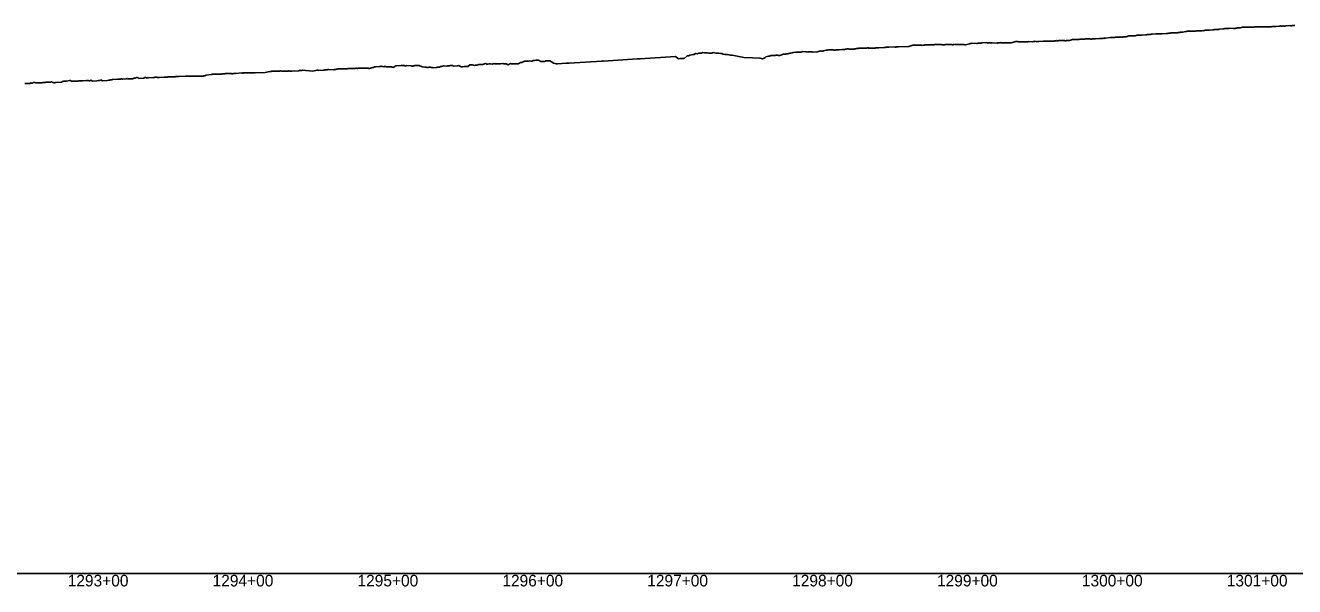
# Model space of a CAD drawing. Extents: x -3793 to 50787, y -1075 to 6138.
# Drawn here: x 16641 to 17517, y 991 to 1378 of the extents above; entities that cross this region are included whole.
import ezdxf

# ---------------------------------------------------------------- set-up
doc = ezdxf.new("R2010")
doc.units = 0
for name, color, linetype in [('RD_DDB_Profile_EX', 7, 'Continuous'), ('RD_DDB_StaTX', 7, 'Continuous'), ('RD_GPK_Profile_Cell', 7, 'Continuous')]:
    doc.layers.add(name, color=color, linetype=linetype)

msp = doc.modelspace()

# ---------------------------------------------------------------- linework, layer by layer
at = {"layer": 'RD_DDB_Profile_EX'}
for points in [[(17436.913398, 1372.95577), (17437.462407, 1373.0091), (17438.006285, 1373.08991), (17438.554852, 1373.116855), (17439.10334, 1373.170775), (17439.661799, 1373.170035), (17441.405495, 1373.51782), (17442.122174, 1373.5874), (17442.844345, 1373.766605), (17443.567458, 1373.801795), (17445.615543, 1373.88547), (17446.308237, 1373.88319), (17447.013352, 1373.74071), (17447.710607, 1373.73818), (17448.414685, 1373.877845), (17449.115962, 1374.05175), (17449.822719, 1374.050905), (17450.535241, 1374.01254), (17452.696581, 1374.10343), (17453.378269, 1374.20487), (17453.770903, 1374.17074), (17454.449556, 1374.27331), (17455.13303, 1374.51162), (17455.815922, 1374.546795), (17456.50017, 1374.443675), (17457.187982, 1374.44395), (17457.866193, 1374.61477), (17460.201335, 1374.786985), (17460.854358, 1374.72072), (17461.509688, 1375.04874), (17462.163521, 1374.917345), (17462.813093, 1374.884775), (17463.471515, 1375.048445), (17464.120626, 1375.01587), (17464.776831, 1375.309505), (17467.336998, 1375.52648), (17467.958004, 1375.49668), (17468.575854, 1375.58871), (17469.190438, 1375.588815), (17469.813491, 1375.61997), (17470.427595, 1375.62007), (17471.047915, 1375.77411), (17471.670595, 1375.80522), (17474.510457, 1375.776035), (17475.082326, 1375.66105), (17475.657363, 1375.660545), (17476.233685, 1375.86254), (17476.809595, 1376.00612), (17477.38128, 1376.17877), (17477.960566, 1376.09248), (17478.531754, 1376.121245), (17479.110225, 1376.178785), (17480.835447, 1376.611845), (17481.568559, 1376.612975), (17482.304282, 1376.64894), (17483.033341, 1376.61235), (17484.976655, 1376.60084), (17485.69626, 1376.565425), (17486.405286, 1376.63688), (17487.124253, 1376.672795), (17487.838666, 1376.67215), (17488.547692, 1376.67225), (17489.266335, 1376.77951), (17489.974945, 1376.7796), (17492.07561, 1376.80679), (17492.764936, 1376.80619), (17493.456366, 1376.876055), (17494.146457, 1376.91001), (17494.831975, 1376.91009), (17495.526874, 1376.875795), (17496.211957, 1376.910365), (17496.904287, 1376.909845), (17499.184534, 1376.920835), (17499.848899, 1376.85548), (17500.510352, 1376.92111), (17501.168135, 1376.98738), (17501.835015, 1377.020635), (17502.492343, 1377.020705), (17503.156137, 1377.05338), (17503.822662, 1377.152825), (17506.3222, 1377.247155), (17506.946946, 1377.40434), (17507.575315, 1377.278225), (17508.204831, 1377.278875), (17508.834035, 1377.46707), (17509.458605, 1377.278515), (17510.09155, 1377.24725), (17510.715645, 1377.53008), (17513.480095, 1377.68867), (17514.072783, 1377.630085), (17514.656549, 1377.63016), (17515.24423, 1377.806055), (17515.831757, 1377.747805), (17516.420301, 1377.747455), (17517.003885, 1377.806255)], [(17261.829376, 1364.318985), (17265.445814, 1364.402405), (17265.913194, 1364.44892), (17266.377417, 1364.56553), (17266.846677, 1364.471495), (17267.320344, 1364.44746), (17267.78901, 1364.49392), (17268.261285, 1364.658625), (17268.732828, 1364.563955), (17272.6318, 1364.587715), (17273.055919, 1364.58754), (17273.480737, 1364.502315), (17273.906077, 1364.501445), (17274.333187, 1364.5012), (17274.758844, 1364.50061), (17275.187854, 1364.47896), (17275.617575, 1364.585795), (17279.862942, 1364.582915), (17280.230028, 1364.54534), (17280.604102, 1364.47037), (17280.974329, 1364.451075), (17281.348503, 1364.6565), (17281.721508, 1364.76874), (17282.097533, 1364.75), (17282.478399, 1364.731205), (17287.146674, 1364.59585), (17287.448614, 1364.611285), (17287.754827, 1364.642025), (17288.059313, 1364.657625), (17288.367226, 1364.642345), (17288.675777, 1364.534595), (17288.987068, 1364.48815), (17289.297718, 1364.472605), (17289.608852, 1364.503445), (17292.324961, 1365.196135), (17292.895802, 1365.309455), (17293.467387, 1365.2518), (17294.037731, 1365.450205), (17297.181772, 1365.42716), (17297.722589, 1365.42614), (17298.257296, 1365.47901), (17298.79767, 1365.45155), (17299.335458, 1365.450465), (17299.879759, 1365.5031), (17300.426789, 1365.501605), (17300.97094, 1365.691315), (17304.322983, 1365.94227), (17304.8268, 1365.635915), (17305.333378, 1365.684335), (17305.839196, 1365.73375), (17306.350891, 1365.68035), (17306.86541, 1365.67795), (17307.382777, 1365.752695), (17307.897566, 1365.802745), (17311.486963, 1365.57724), (17311.953794, 1365.74086), (17312.423473, 1365.74007), (17312.892798, 1365.715855), (17313.367767, 1365.857495), (17313.845659, 1365.976175), (17314.321801, 1365.904505), (17314.803856, 1365.88012), (17318.685618, 1365.72121), (17319.106651, 1365.8277), (17319.528231, 1365.87066), (17319.954613, 1365.892655), (17320.383952, 1365.82888), (17320.816281, 1365.807775), (17321.247277, 1365.829635), (17321.685161, 1365.98186), (17322.126122, 1366.091635), (17324.347279, 1366.779305), (17324.98657, 1366.746705), (17325.633788, 1366.681535), (17326.283911, 1366.45476), (17328.882889, 1366.51945), (17329.495575, 1366.518345), (17330.114141, 1366.423515), (17330.735711, 1366.4839), (17331.35541, 1366.576285), (17331.982541, 1366.5435), (17332.612736, 1366.5419), (17333.246019, 1366.63453), (17335.980767, 1366.54137), (17336.572379, 1366.720365), (17337.169758, 1366.779925), (17337.770327, 1366.8398), (17338.369389, 1366.71908), (17338.972732, 1366.59734), (17339.583106, 1366.626875), (17340.190404, 1366.74799), (17343.089704, 1366.86388), (17343.658529, 1366.949125), (17344.230723, 1366.94853), (17344.802377, 1367.005805), (17345.380822, 1366.9186), (17345.962721, 1366.91791), (17346.542428, 1366.888375), (17347.126086, 1366.829965), (17350.238612, 1366.945695), (17350.782365, 1366.97278)], [(17350.782365, 1366.97278), (17351.317938, 1367.18836), (17351.861043, 1367.242275), (17352.396194, 1367.323075), (17352.933895, 1367.269335), (17353.473384, 1367.26926), (17354.009282, 1367.323125), (17357.474742, 1367.3), (17357.958776, 1367.4699), (17358.4457, 1367.20307), (17358.930476, 1367.20297), (17359.41559, 1367.396875), (17359.896782, 1367.324215), (17360.382719, 1367.34848), (17360.865186, 1367.42101), (17361.35186, 1367.46959), (17363.3689, 1368.08513), (17364.045766, 1368.119885), (17364.724591, 1368.15319), (17365.399881, 1368.15403), (17367.771043, 1368.18488), (17368.41915, 1368.380575), (17369.076482, 1368.25037), (17369.724208, 1368.28304), (17370.380957, 1368.250645), (17371.028302, 1368.21815), (17371.684468, 1368.218355), (17372.331433, 1368.60922), (17374.89911, 1368.456625), (17375.52368, 1368.55), (17376.145366, 1368.42555), (17376.768251, 1368.363535), (17377.390627, 1368.4567), (17378.01183, 1368.55), (17378.634894, 1368.58109), (17379.254417, 1368.58105), (17382.056805, 1368.703245), (17382.640281, 1368.791305), (17383.232077, 1368.791325), (17383.81515, 1368.79133), (17384.406328, 1368.90865), (17384.988998, 1368.87932), (17385.577171, 1369.026075), (17386.161828, 1369.025855), (17389.237984, 1369.37728), (17389.780146, 1369.51366), (17390.330048, 1369.459185), (17390.871799, 1369.43196), (17391.421072, 1369.43203), (17391.962413, 1369.51379), (17392.511058, 1369.5683), (17393.051989, 1369.62277), (17396.458783, 1369.80203), (17396.955971, 1369.85175), (17397.449772, 1369.802135), (17397.945192, 1369.802435), (17398.439716, 1369.90112), (17398.933371, 1369.876585), (17399.428616, 1369.876465), (17399.923696, 1369.90094), (17400.421595, 1370), (17402.383527, 1370.511835), (17403.064976, 1370.511145), (17403.7505, 1370.508705), (17404.434777, 1370.54214), (17406.763264, 1370.647175), (17407.415527, 1370.84325), (17408.075325, 1370.97465), (17408.735838, 1371.071935), (17409.398592, 1371.03832), (17410.058699, 1371.003905), (17410.7239, 1371.036555), (17411.387708, 1371.002055), (17413.855178, 1371.21606), (17414.495471, 1371.24625), (17415.128614, 1371.43631), (17415.768735, 1371.46768), (17416.409815, 1371.467055), (17417.048444, 1371.56185), (17417.69819, 1371.657095), (17418.341298, 1371.655945), (17420.975426, 1371.94007), (17421.586774, 1371.93924), (17422.19382, 1371.90658), (17422.807869, 1371.936435), (17423.423731, 1371.99509), (17424.041093, 1372.055955), (17424.656936, 1371.99242), (17425.277046, 1372.022545), (17428.118632, 1372.184635), (17428.694638, 1372.26867), (17429.276369, 1372.32608), (17429.854672, 1372.382565), (17430.439269, 1372.46948), (17431.024941, 1372.498055), (17431.615128, 1372.5838), (17432.204331, 1372.6126), (17435.298693, 1372.796675), (17435.832865, 1372.79496), (17436.374729, 1373.01139), (17436.913398, 1372.95577)], [(16985.160769, 1353.20354), (16986.033963, 1353.065845), (16986.915648, 1353.06042), (16987.843186, 1353.12827), (16988.702454, 1353.294675), (16989.559762, 1353.242755), (16990.423047, 1353.23853), (16991.296858, 1353.581105), (16992.175558, 1353.575735), (16993.056208, 1353.83165), (16993.93801, 1353.83032), (16994.829881, 1353.86562), (16996.557557, 1353.03423), (16997.428174, 1352.98846), (16998.300317, 1352.98617), (16999.17399, 1353.02748), (17000.049198, 1353.37434), (17000.925945, 1353.416065), (17001.861214, 1353.38679), (17002.720441, 1353.342025), (17003.574275, 1352.90637), (17005.303431, 1351.864435), (17006.170547, 1351.64485), (17007.039363, 1351.38152), (17008.051155, 1351.38405), (17014.026057, 1351.76419), (17014.504092, 1351.691485), (17015.171016, 1351.7245), (17015.953765, 1351.773405), (17038.618845, 1353.23933), (17039.162864, 1353.2773), (17039.824537, 1353.2552), (17062.939569, 1354.76739), (17063.929208, 1354.838975), (17064.255504, 1354.835385), (17064.63979, 1354.85369), (17065.099032, 1354.860115), (17089.511515, 1356.485465), (17091.447319, 1354.8702), (17092.422345, 1354.915775), (17093.398718, 1354.912605), (17094.376442, 1354.95827), (17095.355518, 1355.003995), (17097.463631, 1356.739065), (17098.441129, 1356.73609), (17099.420096, 1357.22285), (17100.400536, 1357.416275), (17101.382453, 1357.659045), (17102.361221, 1357.85014), (17103.347119, 1358.339715), (17104.450667, 1358.2448), (17105.432721, 1358.685305), (17106.416394, 1358.68356), (17107.401692, 1358.731075), (17108.388618, 1359.02517), (17109.372643, 1358.97228), (17110.363961, 1358.92133), (17111.433791, 1358.918315), (17112.421378, 1358.71898), (17113.41077, 1358.71735), (17114.401971, 1358.765285), (17115.38932, 1359.059535), (17116.385405, 1358.909065), (17117.372991, 1358.76016), (17118.408049, 1358.75381), (17119.401321, 1358.60376), (17120.396625, 1358.453405), (17121.386876, 1358.40103), (17122.387735, 1357.950075), (17123.390029, 1357.752025), (17124.390278, 1357.75396), (17125.388489, 1357.70605), (17126.384666, 1357.459055), (17127.368365, 1357.364995), (17128.451314, 1357.186145), (17136.613428, 1355.59352), (17142.586295, 1355.50705), (17147.933983, 1355.245925), (17149.596699, 1354.70786), (17150.088921, 1354.96236), (17151.031056, 1355.528285), (17151.890421, 1356.048535), (17152.730722, 1356.438125), (17153.576276, 1356.532235), (17154.403304, 1356.541865), (17155.235375, 1356.966765), (17156.057648, 1357.014265), (17157.340926, 1357.12612), (17158.165704, 1357.057395), (17158.978846, 1357.185795), (17159.793108, 1357.235485), (17160.589032, 1357.12471), (17161.389503, 1357.134495), (17162.179393, 1357.22099), (17163.73753, 1357.985625), (17165.316082, 1358.092065), (17166.090447, 1358.21529), (17166.854733, 1358.258345), (17167.619036, 1358.49154), (17168.36584, 1358.609635), (17169.116462, 1358.726875)], [(17169.116462, 1358.726875), (17169.857667, 1358.99128), (17170.587438, 1359.069345), (17172.49566, 1359.31833), (17173.217575, 1359.358365), (17173.940082, 1359.363975), (17174.645496, 1359.36931), (17175.354161, 1359.33965), (17176.046303, 1359.415045), (17176.741518, 1359.629255), (17177.428542, 1359.736495), (17179.700019, 1359.56935), (17180.37054, 1359.47291), (17181.03083, 1359.703655), (17181.690616, 1359.63958), (17182.334463, 1359.60849), (17182.98079, 1359.57778), (17183.618372, 1359.61112), (17184.245015, 1359.389635), (17186.945938, 1359.54419), (17187.54802, 1359.606345), (17188.146777, 1359.757815), (17188.737152, 1360.053225), (17189.326009, 1360.05405), (17189.900304, 1360.170965), (17190.476315, 1360.142255), (17191.045002, 1360.14249), (17191.601897, 1360.2), (17193.331842, 1360.701065), (17194.06086, 1360.814715), (17194.781821, 1360.854135), (17196.812652, 1360.90279), (17197.526129, 1360.943195), (17198.231151, 1360.981325), (17198.933224, 1360.81227), (17199.629372, 1360.78107), (17200.32586, 1360.88961), (17201.007747, 1360.89382), (17201.694336, 1360.93251), (17202.368912, 1361.005975), (17204.683824, 1361.113655), (17205.346921, 1361.248515), (17206.011393, 1361.21983), (17206.661528, 1361.419475), (17207.316008, 1361.48781), (17207.959785, 1361.55623), (17208.601243, 1361.558335), (17209.234381, 1361.401235), (17211.862061, 1361.50061), (17212.47864, 1361.472965), (17213.09638, 1361.68979), (17213.704796, 1361.754025), (17214.308496, 1361.786285), (17214.906256, 1361.879575), (17215.504042, 1361.941655), (17216.089013, 1362.03296), (17219.064374, 1362.21137), (17219.634231, 1362.158085), (17220.194653, 1362.16014), (17220.751514, 1362.13577), (17221.307049, 1362.193705), (17221.850284, 1362.305955), (17222.396612, 1362.308035), (17222.932558, 1362.228955), (17226.300522, 1362.198385), (17226.806284, 1362.149915), (17227.312776, 1362.201965), (17227.807648, 1362.278255), (17228.305171, 1362.3046), (17228.79386, 1362.380085), (17229.280223, 1362.429895), (17229.75942, 1362.382435), (17233.564741, 1362.579335), (17234.004602, 1362.64585), (17234.444981, 1362.64732), (17234.878151, 1362.928505), (17235.30709, 1362.77866), (17235.731251, 1362.800945), (17236.154758, 1362.907615), (17236.568593, 1362.80232), (17240.869885, 1362.9513), (17241.238231, 1362.88045), (17241.599653, 1362.863585), (17241.958524, 1362.936525), (17242.315754, 1362.955315), (17242.664484, 1363.09716), (17243.014612, 1363.114955), (17243.356535, 1363.13256), (17250.397804, 1363.230435), (17253.292249, 1364.14528), (17253.829851, 1364.278975), (17254.368136, 1364.305405), (17254.910664, 1364.25012), (17258.290555, 1364.171065), (17258.793994, 1364.170705), (17259.294071, 1364.094105), (17259.799366, 1364.068425), (17260.302245, 1364.244525), (17260.813812, 1364.243845), (17261.32208, 1364.218175), (17261.829376, 1364.318985)], [(16785.676898, 1344.72888), (16790.14443, 1344.997865), (16790.490249, 1344.93212), (16790.829337, 1344.96826), (16791.168986, 1345.071075), (16791.507698, 1345.10597), (16791.845478, 1345.10699), (16792.183704, 1345.142615), (16792.515629, 1345.127515), (16799.32884, 1345.157275), (16806.272805, 1345.398325), (16809.452307, 1346.033205), (16809.939524, 1346.083265), (16810.421288, 1346.012565), (16810.906165, 1346.30543), (16814.691457, 1346.308695), (16815.138605, 1346.309665), (16815.588533, 1346.289295), (16816.033296, 1346.290285), (16816.473723, 1346.402745), (16816.916198, 1346.38149), (16817.357714, 1346.29398), (16817.799855, 1346.29584), (16821.929668, 1346.331345), (16822.319572, 1346.527395), (16822.713187, 1346.50604), (16823.106297, 1346.346275), (16823.503852, 1346.224885), (16823.903582, 1346.182605), (16824.303739, 1346.279205), (16824.708299, 1346.216725), (16829.156575, 1346.568725), (16829.499738, 1346.566065), (16830.190044, 1346.87514), (16830.536829, 1346.78524), (16830.888469, 1346.800755), (16831.242265, 1346.781165), (16831.594523, 1346.762145), (16831.952317, 1346.91925), (16839.047314, 1346.25312), (16842.000546, 1347.026795), (16842.555816, 1347.132595), (16843.108126, 1346.65905), (16846.388885, 1346.90485), (16846.901695, 1346.974955), (16847.422347, 1347.12619), (16847.945522, 1347.1208), (16848.471239, 1347.089095), (16848.999516, 1347.189005), (16849.523081, 1347.31551), (16850.056599, 1347.33702), (16853.52876, 1347.280325), (16854.016979, 1347.37437), (16854.507799, 1347.46891), (16854.997477, 1347.512965), (16855.490318, 1347.56002), (16855.989127, 1347.63095), (16856.490622, 1347.77713), (16856.994824, 1347.773965), (16857.500579, 1347.81977), (16861.151183, 1347.895385), (16861.606017, 1347.961105), (16862.060563, 1347.867445), (16862.520376, 1347.818335), (16862.982939, 1348.02285), (16863.446289, 1347.97283), (16863.914969, 1347.993285), (16864.381147, 1348.107925), (16868.320991, 1348.201745), (16868.729701, 1348.26123), (16869.141151, 1348.259085), (16869.552582, 1348.193775), (16869.970134, 1348.21223), (16870.390519, 1348.356285), (16870.80925, 1348.39696), (16871.234894, 1348.416275), (16875.5397, 1348.33314), (16875.886123, 1348.34915), (16876.239218, 1348.347995), (16876.595041, 1348.32899), (16876.950548, 1348.310275), (16877.311452, 1348.326905), (16877.674356, 1348.162725), (16878.041486, 1348.124575), (16880.460086, 1348.830575), (16881.074696, 1348.85508), (16881.692258, 1349.187055), (16882.306663, 1349.3374), (16885.142039, 1349.44124), (16885.717768, 1349.37546), (16886.302755, 1349.634925), (16886.89081, 1349.364845), (16887.481958, 1349.418635), (16888.06795, 1349.35378), (16888.665432, 1349.378105), (16889.266081, 1349.491995), (16889.869923, 1349.158115), (16892.817934, 1349.249835), (16893.377451, 1349.24388), (16893.935836, 1349.037585), (16894.498291, 1349.03314)], [(16894.498291, 1349.03314), (16895.067755, 1349.083335), (16895.640566, 1349.390345), (16896.216755, 1349.842095), (16896.795185, 1349.950915), (16899.934683, 1350.16942), (16900.460311, 1350.11317), (16900.991633, 1350.135155), (16901.526449, 1350.237635), (16902.064795, 1350.233305), (16902.604468, 1349.82231), (16903.150676, 1349.816565), (16903.694134, 1350.11128), (16907.086906, 1350.04709), (16907.574134, 1349.77237), (16908.06501, 1349.76721), (16908.556189, 1349.859265), (16909.055209, 1350.00388), (16909.558016, 1350.199615), (16910.063454, 1350.19458), (16910.568505, 1350.141705), (16912.446021, 1350.217485), (16913.144198, 1349.724105), (16913.845675, 1349.71719), (16914.54784, 1349.18209), (16916.75578, 1349.073545), (16917.428788, 1348.964385), (16918.105258, 1348.888675), (16918.785217, 1348.84668), (16919.46419, 1348.90397), (16920.146143, 1349.001515), (16920.836818, 1348.89073), (16921.528651, 1348.70715), (16922.227258, 1348.62949), (16924.485634, 1348.810495), (16925.147651, 1349.03436), (16925.813458, 1349.059), (16926.478629, 1349.11396), (16927.147199, 1349.377105), (16927.824669, 1349.537805), (16928.506064, 1349.80087), (16929.189972, 1350.02921), (16931.555001, 1349.72051), (16932.199037, 1349.94378), (16932.847217, 1350.03823), (16933.499581, 1350.00262), (16934.152581, 1350.063985), (16934.807992, 1350.12782), (16935.47326, 1350.158135), (16936.141787, 1349.723655), (16938.642157, 1349.90677), (16939.263215, 1349.995915), (16939.888833, 1350.180115), (16940.519063, 1349.734005), (16941.150526, 1349.44049), (16941.791046, 1349.33817), (16942.429336, 1349.26949), (16943.733133, 1349.574), (16945.212469, 1349.540915), (16945.99783, 1349.53354), (16947.577331, 1350.577195), (16949.13643, 1350.63405), (16949.903535, 1350.320125), (16950.674542, 1350.23661), (16951.443653, 1350.348505), (16952.217535, 1350.378845), (16953.787543, 1350.83551), (16954.578615, 1350.830575), (16956.164565, 1350.959075), (16956.919537, 1351.104235), (16957.686411, 1351.368025), (16958.457622, 1351.55611), (16959.226713, 1351.08912), (16960.002508, 1351.197645), (16960.787061, 1351.309025), (16961.576102, 1351.421035), (16963.18894, 1351.142345), (16963.937976, 1351.44484), (16964.699719, 1351.290815), (16965.466295, 1351.289355), (16966.23126, 1351.28837), (16967.003514, 1351.32496), (16967.784992, 1351.40113), (16968.571494, 1351.205565), (16970.218378, 1351.55606), (16970.967162, 1351.285985), (16971.715064, 1351.23893), (16972.475723, 1351.30844), (16974.003131, 1350.5653), (16975.563903, 1351.475175), (16976.352908, 1351.391535), (16977.281141, 1351.40888), (16978.143438, 1351.355655), (16979.014614, 1351.218475), (16980.006747, 1351.352805), (16980.857008, 1351.428915), (16981.711522, 1351.72021), (16982.558026, 1352.14169), (16983.421245, 1352.306735), (16984.288815, 1352.68907), (16985.160769, 1353.20354)], [(16691.204663, 1339.83837), (16691.750184, 1339.84052), (16692.294296, 1339.86983), (16692.837005, 1340.22468), (16693.916614, 1339.603285), (16697.332942, 1339.7661), (16698.326656, 1340.092105), (16698.821407, 1340.14342), (16699.317971, 1340.294645), (16699.809311, 1340.271775), (16700.29927, 1340.2735), (16700.787854, 1340.52018), (16704.615158, 1340.71912), (16705.048497, 1340.656895), (16705.481705, 1340.63688), (16705.917004, 1340.66135), (16706.346929, 1340.85601), (16706.775527, 1341.05007), (16707.202804, 1340.92264), (16707.624066, 1340.73258), (16708.048234, 1340.73399), (16710.256897, 1340.88092), (16710.896356, 1341.20309), (16711.530522, 1341.078155), (16712.163461, 1340.89005), (16714.848862, 1340.89528), (16715.457714, 1341.32195), (16716.065302, 1341.384315), (16716.667467, 1341.478035), (16717.275947, 1341.782825), (16717.878737, 1341.784135), (16718.480283, 1341.57468), (16719.080589, 1341.305505), (16722.01539, 1341.44058), (16722.587123, 1341.41402), (16723.154203, 1341.900255), (16723.727159, 1341.87454), (16724.294056, 1341.592825), (16724.859701, 1341.537985), (16725.424097, 1341.79401), (16725.98725, 1341.76729), (16729.208119, 1341.90601), (16729.737117, 1341.96026), (16730.266358, 1342.016815), (16730.791796, 1342.01828), (16731.315985, 1342.22915), (16731.92793, 1341.8383), (16732.451681, 1341.86756), (16732.971449, 1341.81709), (16736.520152, 1342.095935), (16736.996435, 1342.123005), (16737.473301, 1342.029835), (16737.948939, 1342.03179), (16738.426374, 1342.011825), (16738.899025, 1342.17923), (16739.370466, 1342.34621), (16739.835707, 1342.30181), (16743.774907, 1342.326405), (16744.194462, 1342.348705), (16744.616565, 1342.476195), (16745.033244, 1342.49819), (16745.44876, 1342.520125), (16745.859509, 1342.584245), (16746.272285, 1342.605975), (16746.685022, 1342.669775), (16751.086888, 1342.90717), (16751.435991, 1342.804075), (16751.784022, 1342.753255), (16752.130986, 1342.75448), (16752.474262, 1342.825605), (16752.820475, 1342.862095), (16753.163405, 1342.86314), (16753.505293, 1342.744165), (16760.543205, 1342.76234), (16763.409774, 1342.715715), (16763.954228, 1343.154215), (16764.497567, 1343.12947), (16765.580919, 1343.43297), (16768.908097, 1343.943485), (16769.417153, 1343.975615), (16769.922991, 1344.23054), (16770.42772, 1344.207595), (16770.931345, 1344.26025), (16771.433868, 1344.337945), (16771.931924, 1344.19313), (16775.611629, 1344.15412), (16776.072707, 1344.156185), (16776.532696, 1344.318665), (16776.991601, 1344.52655), (16777.449426, 1344.528165), (16777.904734, 1344.48685), (16778.359529, 1344.51127), (16778.813258, 1344.53564), (16782.85601, 1344.53648), (16783.262506, 1344.517685), (16783.667966, 1344.49893), (16784.075469, 1344.64273), (16784.475344, 1344.68517), (16784.876876, 1344.74662), (16785.277393, 1344.767815), (16785.676898, 1344.72888)], [(16640.383208, 1337.806635), (16641.016759, 1337.807145), (16643.76696, 1337.80139), (16644.36491, 1338.130515), (16644.95612, 1338.011715), (16645.555675, 1338.012125), (16646.146476, 1338.42847), (16646.740349, 1338.39994), (16647.332733, 1338.49009), (16647.927917, 1338.25197), (16650.957856, 1338.281565), (16651.513655, 1338.255265), (16652.067925, 1338.31182), (16652.718233, 1338.505295), (16653.269853, 1338.368595), (16653.824762, 1338.368895), (16654.373923, 1338.425095), (16654.920097, 1338.562675), (16658.287717, 1338.77362), (16658.790904, 1339.04987), (16659.292566, 1338.726035), (16659.79271, 1338.477975), (16660.295151, 1338.17931), (16660.790307, 1338.179525), (16661.287174, 1338.355755), (16661.782542, 1338.456925), (16665.573955, 1338.562625), (16666.44481, 1339.08658), (16666.883516, 1339.1085), (16667.318561, 1339.478285), (16667.752144, 1339.34826), (16668.184273, 1339.348515), (16668.614087, 1339.37018), (16669.043975, 1339.391995), (16671.242318, 1339.92859), (16671.899141, 1339.83113), (16672.549577, 1339.344155), (16673.198682, 1339.281), (16675.769228, 1339.28709), (16676.38831, 1339.31842), (16677.012453, 1339.351385), (16677.63522, 1339.663915), (16678.261407, 1339.69534), (16678.881947, 1339.60369), (16679.498402, 1339.603845), (16680.116831, 1339.60538), (16682.924073, 1339.76095), (16683.513531, 1339.791995), (16684.101586, 1339.793675), (16684.692215, 1339.706215), (16685.27425, 1339.618535), (16685.859273, 1339.97143), (16687.025157, 1339.41988), (16690.113408, 1339.674115), (16691.204663, 1339.83837)]]:
    msp.add_lwpolyline(points, dxfattribs=at)
at = {"layer": 'RD_GPK_Profile_Cell'}
msp.add_line((1000, 1000), (46600, 1000), dxfattribs=at)

# ---------------------------------------------------------------- texts
at = {"layer": 'RD_DDB_StaTX'}
for s, p in [('1293+00', (16669.925471, 991)), ('1294+00', (16769.925471, 991)), ('1295+00', (16869.925471, 991)), ('1296+00', (16969.925471, 991)), ('1297+00', (17069.925471, 991)), ('1298+00', (17169.925471, 991)), ('1299+00', (17269.925471, 991)), ('1300+00', (17369.925471, 991)), ('1301+00', (17469.925471, 991))]:
    msp.add_text(s, height=8, dxfattribs=at).set_placement(p)

doc.saveas('drawing.dxf')
